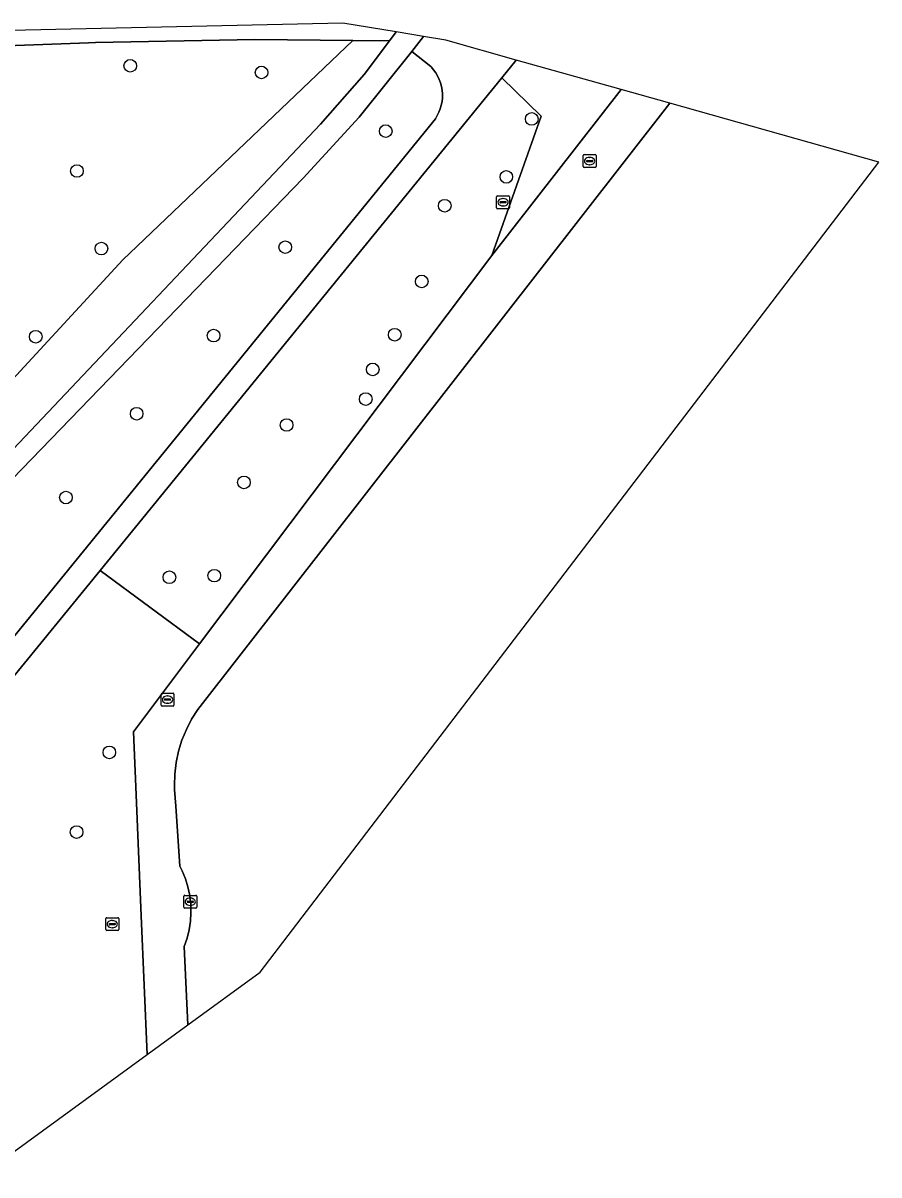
# Model space of a CAD drawing. Extents: x 161928 to 163071, y 386474 to 387428.
# Drawn here: x 163004.5 to 163070.7, y 387221.5 to 387310.6 of the extents above; entities that cross this region are included whole.
import ezdxf

# ---------------------------------------------------------------- set-up
doc = ezdxf.new("R2010")
doc.units = 0
for name, color, linetype in [('IMGEO_Boom', 7, 'Continuous'), ('IMGEO_Fietspad_gesloten', 7, 'Continuous'), ('IMGEO_Groenvoorziening', 7, 'Continuous'), ('IMGEO_Meer_plas_ven_vijver', 7, 'Continuous'), ('IMGEO_Rioolput', 7, 'Continuous'), ('IMGEO_Voetpad_halfverhard', 7, 'Continuous'), ('IMGEO_Voetpad_onverhard', 7, 'Continuous')]:
    doc.layers.add(name, color=color, linetype=linetype)

msp = doc.modelspace()

# ---------------------------------------------------------------- linework, layer by layer
at = {"layer": 'IMGEO_Boom'}
for centre in [(163012.791, 387307.306), (163022.951, 387306.791), (163043.859, 387303.198), (163032.562, 387302.25), (163008.669, 387299.165), (163041.893, 387298.712), (163037.129, 387296.479), (163010.567, 387293.165), (163024.785, 387293.272), (163035.344, 387290.616), (163019.241, 387286.424), (163033.262, 387286.495), (163005.48, 387286.342), (163031.556, 387283.806), (163031.012, 387281.514), (163013.292, 387280.376), (163024.895, 387279.508), (163021.588, 387275.069), (163007.813, 387273.896), (163015.828, 387267.726), (163019.294, 387267.848), (163011.177, 387254.173), (163008.643, 387248.006)]:
    msp.add_circle(centre, 0.489, dxfattribs=at)
at = {"layer": 'IMGEO_Fietspad_gesloten'}
for points in [[(163035.472, 387309.576), (163033.371, 387309.926), (163033.371, 387309.926), (163032.859, 387309.244), (163030.904, 387306.638), (163027.507, 387302.795), (163001.917, 387275.757), (163000, 387273.475), (162997.635, 387270.66), (162996.266, 387268.601)], [(162998.265, 387268.079), (163000.597, 387271.551), (163002.912, 387274.552), (163026.167, 387298.614), (163030.516, 387303.342), (163034.576, 387308.416), (163035.472, 387309.576)]]:
    msp.add_lwpolyline(points, dxfattribs=at)
at = {"layer": 'IMGEO_Groenvoorziening'}
for points in [[(163030.017, 387309.271), (163022.444, 387309.343), (163010.108, 387309.121), (163009.569, 387309.093), (162991.869, 387308.44), (162991.928, 387307.953), (162996.152, 387282.957), (162996.326, 387281.929), (162997.304, 387276.142), (163000, 387279.062), (163012.222, 387292.302)], [(163050.773, 387305.464), (163042.653, 387307.752), (163041.537, 387306.373), (163044.601, 387303.411), (163040.78, 387292.627)], [(163018.155, 387262.568), (163040.78, 387292.627), (163044.601, 387303.411), (163041.537, 387306.373), (163010.464, 387268.258)], [(163001.306, 387221.467), (163014.091, 387230.78), (163014.091, 387230.78), (163013.64, 387241.519), (163013.22, 387251.5), (163013.04, 387255.773), (163018.155, 387262.568), (163010.464, 387268.258), (163000, 387255.454), (162998.162, 387253.205), (162994.683, 387249.399), (162999.033, 387231.084)]]:
    msp.add_lwpolyline(points, close=True, dxfattribs=at)
for points in [[(162996.266, 387268.601), (162997.635, 387270.66), (163000, 387273.475), (163001.917, 387275.757), (163027.507, 387302.795), (163030.904, 387306.638), (163032.859, 387309.244), (163030.017, 387309.271), (163012.222, 387292.302), (163000, 387279.062), (162997.304, 387276.142), (162996.326, 387281.929)], [(163036.401, 387303.207), (163036.551, 387303.455), (163036.679, 387303.716), (163036.783, 387303.987), (163036.862, 387304.266), (163036.916, 387304.551), (163036.944, 387304.84), (163036.946, 387305.13), (163036.923, 387305.419), (163036.873, 387305.705), (163036.799, 387305.986), (163036.699, 387306.258), (163036.576, 387306.521), (163036.43, 387306.772), (163036.261, 387307.008), (163036.073, 387307.229), (163036.043, 387307.26), (163034.576, 387308.416), (163030.516, 387303.342), (163026.167, 387298.614), (163002.912, 387274.552), (163000.597, 387271.551), (162998.265, 387268.079)], [(163054.538, 387304.403), (163050.773, 387305.464), (163040.78, 387292.627), (163018.155, 387262.568), (163013.04, 387255.773), (163013.22, 387251.5), (163013.64, 387241.519), (163014.091, 387230.78), (163014.091, 387230.78), (163017.244, 387233.077), (163017.244, 387233.077), (163016.978, 387239.149), (163017.194, 387239.783), (163017.353, 387240.434), (163017.452, 387241.096), (163017.493, 387241.765), (163017.473, 387242.434), (163017.452, 387242.613), (163017.394, 387243.099), (163017.255, 387243.755), (163017.059, 387244.395), (163016.806, 387245.016), (163016.631, 387245.37), (163016.312, 387250), (163016.223, 387251.301), (163016.214, 387251.603), (163016.241, 387252.498), (163016.347, 387253.387), (163016.532, 387254.262), (163016.795, 387255.118), (163017.134, 387255.947), (163017.545, 387256.742), (163018.025, 387257.497), (163054.538, 387304.403)], [(162992.447, 387258.903), (162994.149, 387251.697), (162997.793, 387255.78), (163000, 387258.491), (163036.401, 387303.207)]]:
    msp.add_lwpolyline(points, dxfattribs=at)
at = {"layer": 'IMGEO_Meer_plas_ven_vijver'}
msp.add_lwpolyline([(163017.244, 387233.077), (163022.855, 387237.164), (163070.725, 387299.842), (163054.538, 387304.403), (163018.025, 387257.497), (163017.545, 387256.742), (163017.134, 387255.947), (163016.795, 387255.118), (163016.532, 387254.262), (163016.347, 387253.387), (163016.241, 387252.498), (163016.214, 387251.603), (163016.223, 387251.301), (163016.312, 387250), (163016.631, 387245.37), (163016.806, 387245.016), (163017.059, 387244.395), (163017.255, 387243.755), (163017.394, 387243.099), (163017.452, 387242.613), (163017.473, 387242.434), (163017.493, 387241.765), (163017.452, 387241.096), (163017.353, 387240.434), (163017.194, 387239.783), (163016.978, 387239.149), (163017.244, 387233.077)], close=True, dxfattribs=at)
at = {"layer": 'IMGEO_Rioolput'}
for p, q in [((163047.836, 387299.505), (163047.836, 387300.357)), ((163047.911, 387300.431), (163048.763, 387300.431)), ((163048.837, 387300.357), (163048.837, 387299.505)), ((163048.763, 387299.431), (163047.911, 387299.431)), ((163048.095, 387299.925), (163048.095, 387299.937)), ((163048.533, 387299.888), (163048.135, 387299.888)), ((163048.138, 387299.974), (163048.536, 387299.974)), ((163048.347, 387299.651), (163048.322, 387299.651)), ((163048.324, 387300.211), (163048.349, 387300.211)), ((163048.579, 387299.937), (163048.579, 387299.925)), ((163041.137, 387296.324), (163041.137, 387297.176)), ((163041.212, 387297.25), (163042.064, 387297.25)), ((163041.396, 387296.744), (163041.396, 387296.756)), ((163041.834, 387296.707), (163041.436, 387296.707)), ((163041.439, 387296.793), (163041.837, 387296.793)), ((163041.625, 387297.03), (163041.65, 387297.03)), ((163041.88, 387296.756), (163041.88, 387296.744)), ((163042.138, 387297.176), (163042.138, 387296.324)), ((163042.064, 387296.25), (163041.212, 387296.25)), ((163041.648, 387296.47), (163041.623, 387296.47)), ((163015.177, 387257.834), (163015.177, 387258.686)), ((163015.252, 387258.76), (163016.104, 387258.76)), ((163015.665, 387258.54), (163015.69, 387258.54)), ((163016.178, 387258.686), (163016.178, 387257.834)), ((163016.104, 387257.76), (163015.252, 387257.76)), ((163015.436, 387258.254), (163015.436, 387258.266)), ((163015.874, 387258.217), (163015.476, 387258.217)), ((163015.479, 387258.303), (163015.877, 387258.303)), ((163015.688, 387257.98), (163015.663, 387257.98)), ((163015.92, 387258.266), (163015.92, 387258.254)), ((163016.937, 387242.182), (163016.937, 387243.034)), ((163017.012, 387243.108), (163017.864, 387243.108)), ((163017.196, 387242.602), (163017.196, 387242.614)), ((163017.634, 387242.565), (163017.236, 387242.565)), ((163017.239, 387242.651), (163017.637, 387242.651)), ((163017.448, 387242.328), (163017.423, 387242.328)), ((163017.425, 387242.888), (163017.45, 387242.888)), ((163017.68, 387242.614), (163017.68, 387242.602)), ((163017.938, 387243.034), (163017.938, 387242.182)), ((163017.864, 387242.108), (163017.012, 387242.108)), ((163010.905, 387240.452), (163010.905, 387241.304)), ((163010.98, 387241.378), (163011.832, 387241.378)), ((163011.164, 387240.872), (163011.164, 387240.884)), ((163011.602, 387240.835), (163011.204, 387240.835)), ((163011.207, 387240.921), (163011.605, 387240.921)), ((163011.416, 387240.598), (163011.391, 387240.598)), ((163011.393, 387241.158), (163011.418, 387241.158)), ((163011.648, 387240.884), (163011.648, 387240.872)), ((163011.906, 387241.304), (163011.906, 387240.452)), ((163011.832, 387240.378), (163010.98, 387240.378))]:
    msp.add_line(p, q, dxfattribs=at)
for points in [[(163047.836, 387299.505), (163047.836, 387300.357)], [(163047.911, 387300.431), (163048.763, 387300.431)], [(163048.837, 387300.357), (163048.837, 387299.505)], [(163048.763, 387299.431), (163047.911, 387299.431)], [(163041.137, 387296.324), (163041.137, 387297.176)], [(163041.212, 387297.25), (163042.064, 387297.25)], [(163042.138, 387297.176), (163042.138, 387296.324)], [(163042.064, 387296.25), (163041.212, 387296.25)], [(163015.177, 387257.834), (163015.177, 387258.686)], [(163015.252, 387258.76), (163016.104, 387258.76)], [(163016.178, 387258.686), (163016.178, 387257.834)], [(163016.104, 387257.76), (163015.252, 387257.76)], [(163016.937, 387242.182), (163016.937, 387243.034)], [(163017.012, 387243.108), (163017.864, 387243.108)], [(163017.938, 387243.034), (163017.938, 387242.182)], [(163017.864, 387242.108), (163017.012, 387242.108)], [(163010.905, 387240.452), (163010.905, 387241.304)], [(163010.98, 387241.378), (163011.832, 387241.378)], [(163011.906, 387241.304), (163011.906, 387240.452)], [(163011.832, 387240.378), (163010.98, 387240.378)]]:
    msp.add_lwpolyline(points, dxfattribs=at)
for centre, radius, start, end in [((163047.913, 387300.355), 0.0765, 91.55205, 178.44795), ((163047.913, 387300.355), 0.0765, 91.55205, 178.44795), ((163048.761, 387300.355), 0.0765, 1.55205, 88.44795), ((163048.761, 387300.355), 0.0765, 1.55205, 88.44795), ((163047.913, 387299.507), 0.0765, 181.55205, 268.44795), ((163047.913, 387299.507), 0.0765, 181.55205, 268.44795), ((163048.135, 387299.934), 0.0403, 85.87752, 175.75265), ((163048.132, 387299.924), 0.0366, 178.93798, 274.71019), ((163048.536, 387299.931), 0.043, 264.86636, 352.45326), ((163048.54, 387299.936), 0.0386, 1.73085, 96.63898), ((163048.761, 387299.507), 0.0765, 271.55205, 358.44795), ((163048.761, 387299.507), 0.0765, 271.55205, 358.44795), ((163041.214, 387297.174), 0.0765, 91.55205, 178.44795), ((163041.214, 387297.174), 0.0765, 91.55205, 178.44795), ((163041.436, 387296.753), 0.0403, 85.87752, 175.75265), ((163041.433, 387296.743), 0.0366, 178.93798, 274.71019), ((163041.837, 387296.75), 0.043, 264.86636, 352.45326), ((163041.841, 387296.755), 0.0386, 1.73085, 96.63898), ((163042.062, 387297.174), 0.0765, 1.55205, 88.44795), ((163042.062, 387297.174), 0.0765, 1.55205, 88.44795), ((163041.214, 387296.326), 0.0765, 181.55205, 268.44795), ((163041.214, 387296.326), 0.0765, 181.55205, 268.44795), ((163042.062, 387296.326), 0.0765, 271.55205, 358.44795), ((163042.062, 387296.326), 0.0765, 271.55205, 358.44795), ((163015.254, 387258.684), 0.0765, 91.55205, 178.44795), ((163015.254, 387258.684), 0.0765, 91.55205, 178.44795), ((163016.102, 387258.684), 0.0765, 1.55205, 88.44795), ((163016.102, 387258.684), 0.0765, 1.55205, 88.44795), ((163015.254, 387257.836), 0.0765, 181.55205, 268.44795), ((163015.254, 387257.836), 0.0765, 181.55205, 268.44795), ((163015.476, 387258.263), 0.0403, 85.87752, 175.75265), ((163015.473, 387258.253), 0.0366, 178.93798, 274.71019), ((163015.877, 387258.26), 0.043, 264.86636, 352.45326), ((163015.881, 387258.265), 0.0386, 1.73085, 96.63898), ((163016.102, 387257.836), 0.0765, 271.55205, 358.44795), ((163016.102, 387257.836), 0.0765, 271.55205, 358.44795), ((163017.014, 387243.032), 0.0765, 91.55205, 178.44795), ((163017.014, 387243.032), 0.0765, 91.55205, 178.44795), ((163017.236, 387242.611), 0.0403, 85.87752, 175.75265), ((163017.233, 387242.601), 0.0366, 178.93798, 274.71019), ((163017.637, 387242.608), 0.043, 264.86636, 352.45326), ((163017.641, 387242.613), 0.0386, 1.73085, 96.63898), ((163017.862, 387243.032), 0.0765, 1.55205, 88.44795), ((163017.862, 387243.032), 0.0765, 1.55205, 88.44795), ((163017.014, 387242.184), 0.0765, 181.55205, 268.44795), ((163017.014, 387242.184), 0.0765, 181.55205, 268.44795), ((163017.862, 387242.184), 0.0765, 271.55205, 358.44795), ((163017.862, 387242.184), 0.0765, 271.55205, 358.44795), ((163010.982, 387241.302), 0.0765, 91.55205, 178.44795), ((163010.982, 387241.302), 0.0765, 91.55205, 178.44795), ((163011.204, 387240.881), 0.0403, 85.87752, 175.75265), ((163011.201, 387240.871), 0.0366, 178.93798, 274.71019), ((163011.605, 387240.878), 0.043, 264.86636, 352.45326), ((163011.609, 387240.883), 0.0386, 1.73085, 96.63898), ((163011.83, 387241.302), 0.0765, 1.55205, 88.44795), ((163011.83, 387241.302), 0.0765, 1.55205, 88.44795), ((163010.982, 387240.454), 0.0765, 181.55205, 268.44795), ((163010.982, 387240.454), 0.0765, 181.55205, 268.44795), ((163011.83, 387240.454), 0.0765, 271.55205, 358.44795), ((163011.83, 387240.454), 0.0765, 271.55205, 358.44795)]:
    msp.add_arc(centre, radius, start, end, dxfattribs=at)
for centre, major_axis, ratio, start_param, end_param in [((163048.323, 387299.931), (-0.387, 0.002), 0.722429, 4.712389, 7.853982), ((163048.348, 387299.931), (-0.39, 0.002), 0.717154, 1.570796, 4.712389), ((163041.624, 387296.75), (-0.387, 0.002), 0.722429, 4.712389, 7.853982), ((163041.649, 387296.75), (-0.39, 0.002), 0.717154, 1.570796, 4.712389), ((163015.664, 387258.26), (-0.387, 0.002), 0.722429, 4.712389, 7.853982), ((163015.689, 387258.26), (-0.39, 0.002), 0.717154, 1.570796, 4.712389), ((163017.424, 387242.608), (-0.387, 0.002), 0.722429, 4.712389, 7.853982), ((163017.449, 387242.608), (-0.39, 0.002), 0.717154, 1.570796, 4.712389), ((163011.392, 387240.878), (-0.387, 0.002), 0.722429, 4.712389, 7.853982), ((163011.417, 387240.878), (-0.39, 0.002), 0.717154, 1.570796, 4.712389)]:
    msp.add_ellipse(centre, major_axis=major_axis, ratio=ratio, start_param=start_param, end_param=end_param, dxfattribs=at)
at = {"layer": 'IMGEO_Voetpad_halfverhard'}
msp.add_lwpolyline([(163000, 387255.454), (163010.464, 387268.258), (163041.537, 387306.373), (163042.653, 387307.752), (163037.204, 387309.287), (163035.472, 387309.576), (163034.576, 387308.416), (163036.043, 387307.26), (163036.073, 387307.229), (163036.261, 387307.008), (163036.43, 387306.772), (163036.576, 387306.521), (163036.699, 387306.258), (163036.799, 387305.986), (163036.873, 387305.705), (163036.923, 387305.419), (163036.946, 387305.13), (163036.944, 387304.84), (163036.916, 387304.551), (163036.862, 387304.266), (163036.783, 387303.987), (163036.679, 387303.716), (163036.551, 387303.455), (163036.401, 387303.207), (163000, 387258.491)], dxfattribs=at)
at = {"layer": 'IMGEO_Voetpad_onverhard'}
msp.add_lwpolyline([(163033.371, 387309.926), (163029.231, 387310.617), (162999.998, 387309.952), (162984.422, 387309.21), (162984.54, 387308.169), (162991.869, 387308.44), (163009.569, 387309.093), (163010.108, 387309.121), (163022.444, 387309.343), (163030.017, 387309.271), (163032.859, 387309.244), (163033.371, 387309.926)], close=True, dxfattribs=at)

doc.saveas('drawing.dxf')
